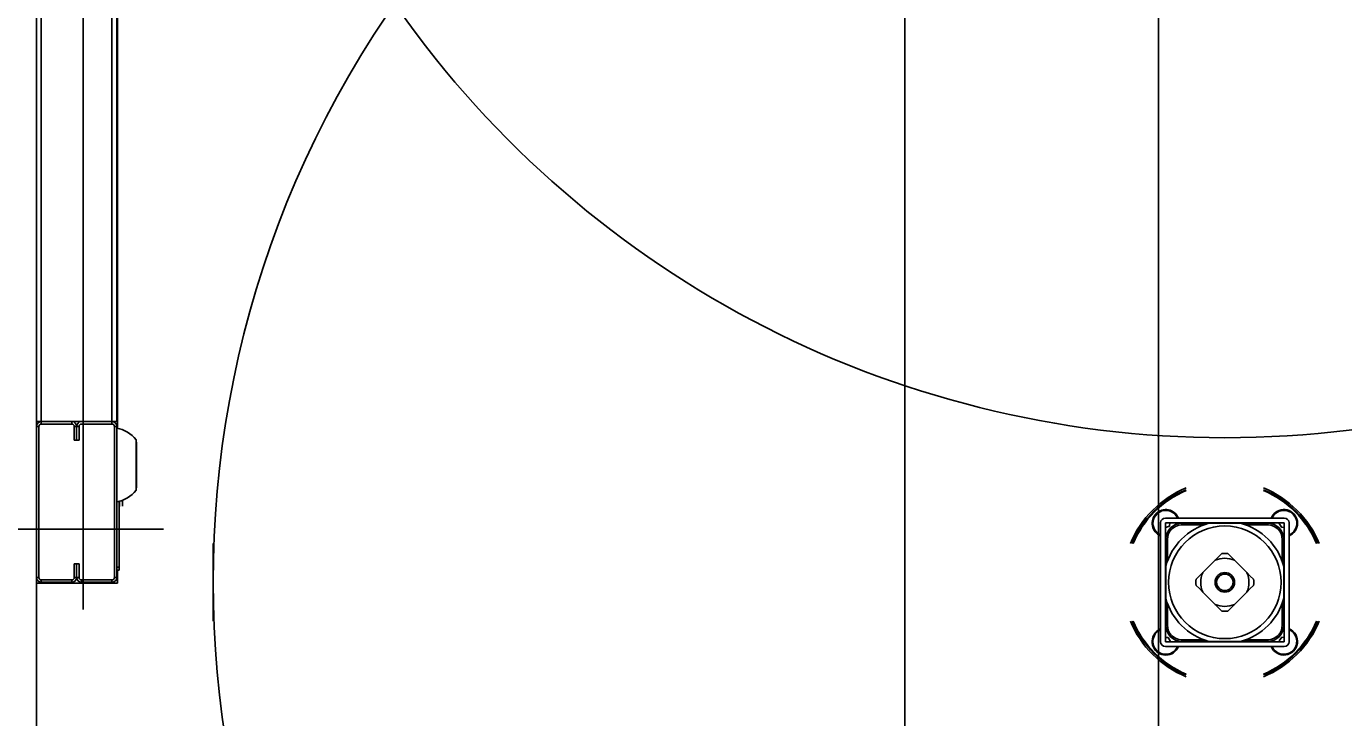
# Model space of a CAD drawing. Extents: x -264222 to -263592, y -1242345 to -1242048.
# Drawn here: x -263909.563 to -263908.783, y -1242206.805 to -1242206.396 of the extents above; entities that cross this region are included whole.
import ezdxf

# ---------------------------------------------------------------- set-up
doc = ezdxf.new("R2010")
doc.units = 0
doc.layers.add('KFA_2D_SITUACIA_DSP', color=7, linetype='Continuous')

msp = doc.modelspace()

# ---------------------------------------------------------------- linework, layer by layer
at = {"layer": 'KFA_2D_SITUACIA_DSP'}
for p, q in [((-263908.89279, -1242226.99539), (-263908.89279, -1242203.33224)), ((-263909.55658, -1242206.37763), (-263909.55658, -1242206.62963)), ((-263909.55373, -1242206.37763), (-263909.55373, -1242206.62963)), ((-263909.52903, -1242206.74078), (-263909.52903, -1242206.37763)), ((-263909.51193, -1242206.62963), (-263909.51193, -1242206.37763)), ((-263909.50908, -1242206.62963), (-263909.50908, -1242206.37763)), ((-263909.50861, -1242206.37763), (-263909.50861, -1242206.63353)), ((-263909.55658, -1242206.62963), (-263909.55373, -1242206.62963)), ((-263909.55658, -1242206.63248), (-263909.55658, -1242206.62963)), ((-263909.55658, -1242206.63248), (-263909.55516, -1242206.63248)), ((-263909.55658, -1242206.72178), (-263909.55658, -1242206.63248)), ((-263909.55516, -1242206.72178), (-263909.55516, -1242206.63248)), ((-263909.55373, -1242206.62963), (-263909.54708, -1242206.62963)), ((-263909.55373, -1242206.63106), (-263909.55373, -1242206.62963)), ((-263909.55373, -1242206.62963), (-263909.53568, -1242206.62963)), ((-263909.55373, -1242206.63106), (-263909.53568, -1242206.63106)), ((-263909.51193, -1242206.62963), (-263909.54138, -1242206.62963)), ((-263909.53568, -1242206.62963), (-263909.53568, -1242206.63106)), ((-263909.53426, -1242206.63248), (-263909.53283, -1242206.63248)), ((-263909.53426, -1242206.63248), (-263909.53426, -1242206.64056)), ((-263909.53283, -1242206.63248), (-263909.53141, -1242206.63248)), ((-263909.53283, -1242206.64056), (-263909.53283, -1242206.63248)), ((-263909.53283, -1242206.63248), (-263909.53283, -1242206.64056)), ((-263909.53141, -1242206.64056), (-263909.53141, -1242206.63248)), ((-263909.52998, -1242206.62963), (-263909.51193, -1242206.62963)), ((-263909.52998, -1242206.63106), (-263909.51193, -1242206.63106)), ((-263909.51193, -1242206.62963), (-263909.51193, -1242206.63106)), ((-263909.50908, -1242206.62963), (-263909.51193, -1242206.62963)), ((-263909.51051, -1242206.63248), (-263909.50908, -1242206.63248)), ((-263909.51051, -1242206.63248), (-263909.51051, -1242206.72178)), ((-263909.50908, -1242206.63248), (-263909.50908, -1242206.72178)), ((-263909.53426, -1242206.64056), (-263909.53283, -1242206.64056)), ((-263909.53283, -1242206.64056), (-263909.53141, -1242206.64056)), ((-263909.49768, -1242206.64037), (-263909.49768, -1242206.6702)), ((-263909.49768, -1242206.64152), (-263909.4975, -1242206.64185)), ((-263909.4975, -1242206.64185), (-263909.49737, -1242206.64249)), ((-263909.49737, -1242206.66807), (-263909.49737, -1242206.64249)), ((-263909.4975, -1242206.66871), (-263909.49768, -1242206.66904)), ((-263909.49737, -1242206.66807), (-263909.4975, -1242206.66871)), ((-263909.50766, -1242206.71561), (-263909.50766, -1242206.6768)), ((-263909.50756, -1242206.67974), (-263909.50756, -1242206.67678)), ((-263909.50661, -1242206.67651), (-263909.50616, -1242206.67651)), ((-263909.50616, -1242206.67651), (-263909.50576, -1242206.67652)), ((-263909.50576, -1242206.67618), (-263909.50576, -1242206.67652)), ((-263909.50576, -1242206.67966), (-263909.50576, -1242206.67652)), ((-263908.88873, -1242206.68663), (-263908.81843, -1242206.68663)), ((-263908.82542, -1242206.6853), (-263908.82612, -1242206.68663)), ((-263908.82436, -1242206.68399), (-263908.82542, -1242206.6853)), ((-263909.57653, -1242206.69328), (-263909.48153, -1242206.69328)), ((-263908.89158, -1242206.75978), (-263908.89158, -1242206.68948)), ((-263908.88873, -1242206.68948), (-263908.81843, -1242206.68948)), ((-263908.88873, -1242206.75978), (-263908.88873, -1242206.68948)), ((-263908.88873, -1242206.69231), (-263908.8864, -1242206.69145)), ((-263908.8864, -1242206.69145), (-263908.88607, -1242206.68948)), ((-263908.88092, -1242206.68948), (-263908.88092, -1242206.68991)), ((-263908.88044, -1242206.68983), (-263908.88044, -1242206.68948)), ((-263908.86312, -1242206.68972), (-263908.87899, -1242206.68972)), ((-263908.87899, -1242206.69067), (-263908.87899, -1242206.68972)), ((-263908.87899, -1242206.69067), (-263908.86596, -1242206.69067)), ((-263908.86044, -1242206.68972), (-263908.86295, -1242206.68972)), ((-263908.85514, -1242206.68972), (-263908.86044, -1242206.68972)), ((-263908.84992, -1242206.68972), (-263908.85514, -1242206.68972)), ((-263908.84421, -1242206.68972), (-263908.84992, -1242206.68972)), ((-263908.82817, -1242206.68972), (-263908.84405, -1242206.68972)), ((-263908.8412, -1242206.69067), (-263908.82817, -1242206.69067)), ((-263908.82817, -1242206.69067), (-263908.82817, -1242206.68972)), ((-263908.82672, -1242206.68948), (-263908.82672, -1242206.68983)), ((-263908.82625, -1242206.68991), (-263908.82625, -1242206.68948)), ((-263908.82122, -1242206.68948), (-263908.82139, -1242206.68981)), ((-263908.82139, -1242206.68981), (-263908.81992, -1242206.69213)), ((-263908.81992, -1242206.69213), (-263908.81843, -1242206.69207)), ((-263908.81843, -1242206.68948), (-263908.81843, -1242206.75978)), ((-263908.81558, -1242206.68948), (-263908.81558, -1242206.75978)), ((-263909.45208, -1242206.74757), (-263909.45208, -1242206.70169)), ((-263908.88843, -1242206.6973), (-263908.88873, -1242206.69729)), ((-263908.88873, -1242206.69777), (-263908.88838, -1242206.69777)), ((-263908.88754, -1242206.69922), (-263908.88849, -1242206.69922)), ((-263908.88849, -1242206.69922), (-263908.88849, -1242206.71509)), ((-263908.8883, -1242206.69729), (-263908.88843, -1242206.6973)), ((-263908.88754, -1242206.71225), (-263908.88754, -1242206.69922)), ((-263908.81962, -1242206.69922), (-263908.81962, -1242206.71225)), ((-263908.81962, -1242206.69922), (-263908.81867, -1242206.69922)), ((-263908.81843, -1242206.69729), (-263908.81887, -1242206.69729)), ((-263908.81878, -1242206.69777), (-263908.81843, -1242206.69777)), ((-263908.81867, -1242206.71509), (-263908.81867, -1242206.69922)), ((-263908.81459, -1242206.69612), (-263908.81558, -1242206.69665)), ((-263908.85731, -1242206.70955), (-263908.85937, -1242206.71161)), ((-263908.85539, -1242206.70762), (-263908.85731, -1242206.70955)), ((-263908.84983, -1242206.70957), (-263908.85178, -1242206.70762)), ((-263908.84779, -1242206.71161), (-263908.84983, -1242206.70957)), ((-263909.53283, -1242206.71371), (-263909.53426, -1242206.71371)), ((-263909.53426, -1242206.71371), (-263909.53426, -1242206.72178)), ((-263909.53141, -1242206.71371), (-263909.53283, -1242206.71371)), ((-263909.53283, -1242206.72178), (-263909.53283, -1242206.71371)), ((-263909.53283, -1242206.71371), (-263909.53283, -1242206.72178)), ((-263909.53141, -1242206.72178), (-263909.53141, -1242206.71371)), ((-263909.50908, -1242206.71561), (-263909.50766, -1242206.71561)), ((-263909.50908, -1242206.71751), (-263909.50766, -1242206.71751)), ((-263909.50861, -1242206.71751), (-263909.50861, -1242206.7251)), ((-263909.50766, -1242206.71751), (-263909.50766, -1242206.71561)), ((-263908.88849, -1242206.71526), (-263908.88849, -1242206.71777)), ((-263908.88849, -1242206.71777), (-263908.88849, -1242206.72296)), ((-263908.8666, -1242206.71884), (-263908.86864, -1242206.72087)), ((-263908.85937, -1242206.71161), (-263908.8666, -1242206.71884)), ((-263908.84056, -1242206.71884), (-263908.84779, -1242206.71161)), ((-263908.8385, -1242206.7209), (-263908.84056, -1242206.71884)), ((-263908.81867, -1242206.71777), (-263908.81867, -1242206.71526)), ((-263908.81867, -1242206.72307), (-263908.81867, -1242206.71777)), ((-263909.55516, -1242206.72178), (-263909.55658, -1242206.72178)), ((-263909.55658, -1242206.7251), (-263909.55658, -1242206.72178)), ((-263909.55658, -1242207.23926), (-263909.55658, -1242206.7251)), ((-263909.50861, -1242206.7251), (-263909.55658, -1242206.7251)), ((-263909.55373, -1242206.72463), (-263909.55373, -1242206.72321)), ((-263909.53568, -1242206.72321), (-263909.55373, -1242206.72321)), ((-263909.53568, -1242206.72463), (-263909.55373, -1242206.72463)), ((-263909.53568, -1242206.72321), (-263909.53568, -1242206.72463)), ((-263909.53283, -1242206.72178), (-263909.53426, -1242206.72178)), ((-263909.53141, -1242206.72178), (-263909.53283, -1242206.72178)), ((-263909.52998, -1242206.72463), (-263909.52998, -1242206.72321)), ((-263909.51193, -1242206.72321), (-263909.52998, -1242206.72321)), ((-263909.51193, -1242206.72463), (-263909.52998, -1242206.72463)), ((-263909.51193, -1242206.72321), (-263909.51193, -1242206.72463)), ((-263909.50908, -1242206.72178), (-263909.51051, -1242206.72178)), ((-263908.88849, -1242206.72296), (-263908.88849, -1242206.72829)), ((-263908.86864, -1242206.72087), (-263908.87059, -1242206.72282)), ((-263908.87059, -1242206.72643), (-263908.86866, -1242206.72836)), ((-263908.83853, -1242206.72838), (-263908.83658, -1242206.72643)), ((-263908.83658, -1242206.72282), (-263908.8385, -1242206.7209)), ((-263908.81867, -1242206.72829), (-263908.81867, -1242206.72307)), ((-263908.88849, -1242206.72829), (-263908.88849, -1242206.734)), ((-263908.88849, -1242206.73416), (-263908.88849, -1242206.75004)), ((-263908.86866, -1242206.72836), (-263908.8666, -1242206.73041)), ((-263908.8666, -1242206.73041), (-263908.85937, -1242206.73765)), ((-263908.84779, -1242206.73765), (-263908.84056, -1242206.73041)), ((-263908.84056, -1242206.73041), (-263908.83853, -1242206.72838)), ((-263908.81867, -1242206.734), (-263908.81867, -1242206.72829)), ((-263908.81867, -1242206.75004), (-263908.81867, -1242206.73416)), ((-263908.88754, -1242206.75004), (-263908.88754, -1242206.737)), ((-263908.85937, -1242206.73765), (-263908.85734, -1242206.73968)), ((-263908.85734, -1242206.73968), (-263908.85539, -1242206.74163)), ((-263908.85178, -1242206.74163), (-263908.84985, -1242206.7397)), ((-263908.84985, -1242206.7397), (-263908.84779, -1242206.73765)), ((-263908.81962, -1242206.737), (-263908.81962, -1242206.75004)), ((-263908.88849, -1242206.75004), (-263908.88754, -1242206.75004)), ((-263908.81867, -1242206.75004), (-263908.81962, -1242206.75004)), ((-263908.89291, -1242206.75279), (-263908.89422, -1242206.75385)), ((-263908.89158, -1242206.75209), (-263908.89291, -1242206.75279)), ((-263908.88838, -1242206.75149), (-263908.88873, -1242206.75149)), ((-263908.88873, -1242206.75196), (-263908.8883, -1242206.75196)), ((-263908.88711, -1242206.7572), (-263908.88873, -1242206.75718)), ((-263908.88577, -1242206.7596), (-263908.88711, -1242206.7572)), ((-263908.81978, -1242206.75706), (-263908.82138, -1242206.75929)), ((-263908.81843, -1242206.75719), (-263908.81978, -1242206.75706)), ((-263908.81887, -1242206.75196), (-263908.81843, -1242206.75196)), ((-263908.81843, -1242206.75149), (-263908.81878, -1242206.75149)), ((-263908.81843, -1242206.75978), (-263908.88873, -1242206.75978)), ((-263908.81843, -1242206.76263), (-263908.88873, -1242206.76263)), ((-263908.88588, -1242206.75978), (-263908.88577, -1242206.7596)), ((-263908.88092, -1242206.75934), (-263908.88091, -1242206.7594)), ((-263908.88091, -1242206.7594), (-263908.88092, -1242206.75978)), ((-263908.88044, -1242206.75978), (-263908.88044, -1242206.75943)), ((-263908.86596, -1242206.75859), (-263908.87899, -1242206.75859)), ((-263908.87899, -1242206.75954), (-263908.87899, -1242206.75859)), ((-263908.87899, -1242206.75954), (-263908.86312, -1242206.75954)), ((-263908.86295, -1242206.75954), (-263908.86044, -1242206.75954)), ((-263908.86044, -1242206.75954), (-263908.85525, -1242206.75954)), ((-263908.85525, -1242206.75954), (-263908.84992, -1242206.75954)), ((-263908.84992, -1242206.75954), (-263908.84421, -1242206.75954)), ((-263908.84405, -1242206.75954), (-263908.82817, -1242206.75954)), ((-263908.82817, -1242206.75859), (-263908.8412, -1242206.75859)), ((-263908.82817, -1242206.75954), (-263908.82817, -1242206.75859)), ((-263908.82672, -1242206.75943), (-263908.82672, -1242206.75978)), ((-263908.82625, -1242206.75978), (-263908.82625, -1242206.75934)), ((-263908.82138, -1242206.75929), (-263908.82116, -1242206.75978))]:
    msp.add_line(p, q, dxfattribs=at)
msp.add_lwpolyline([(-263794.89279, -1242227.38224), (-263808.96779, -1242241.45724), (-263894.96779, -1242241.45724), (-263909.04279, -1242227.38224), (-263909.04279, -1242196.33267), (-263914.14284, -1242196.33267), (-263914.14284, -1242132.43267), (-263909.04279, -1242132.43267), (-263909.04279, -1242101.38223), (-263894.96779, -1242087.30724), (-263808.96779, -1242087.30724), (-263794.89279, -1242101.38223), (-263794.89279, -1242227.38224)], dxfattribs=at)
for radius in [0.0333, 0.0058, 0.00485]:
    msp.add_circle((-263908.85358, -1242206.72463), radius, dxfattribs=at)
for centre, radius, start, end in [((-263908.85358, -1242206.72463), 0.5985, 144.56502, 35.43498), ((-263908.85358, -1242206.04063), 0.5985, 214.26896, 325.73104), ((-263909.55373, -1242206.63248), 0.00285, 90, 180), ((-263909.55373, -1242206.63248), 0.00143, 90, 180), ((-263909.53568, -1242206.63248), 0.00285, 0, 90), ((-263909.53568, -1242206.63248), 0.00143, 0, 90), ((-263909.52998, -1242206.63248), 0.00285, 90, 180), ((-263909.52998, -1242206.63248), 0.00143, 90, 180), ((-263909.51193, -1242206.63248), 0.00285, 0, 90), ((-263909.51193, -1242206.63248), 0.00143, 0, 90), ((-263909.51263, -1242206.6521), 0.019, 38.12879, 79.24413), ((-263909.51263, -1242206.65846), 0.019, 280.75587, 321.87121), ((-263908.85358, -1242206.72463), 0.06033, 112.3532, 157.64681), ((-263908.85358, -1242206.72463), 0.05938, 112.73068, 135.00001), ((-263908.85358, -1242206.72463), 0.0589, 112.9244, 135.00001), ((-263908.85358, -1242206.72463), 0.06033, 22.35319, 67.6468), ((-263908.85358, -1242206.72463), 0.05938, 22.73067, 67.26932), ((-263908.85358, -1242206.72463), 0.0589, 22.92441, 67.0756), ((-263909.50756, -1242206.67965), 0.000095, 180, 270), ((-263908.85358, -1242206.72463), 0.05938, 135.00001, 157.26933), ((-263908.85358, -1242206.72463), 0.0589, 135.00001, 157.07559), ((-263908.88851, -1242206.6897), 0.00807, 135.00001, 247.66306), ((-263908.88851, -1242206.6897), 0.0076, 23.81631, 246.18367), ((-263908.88851, -1242206.6897), 0.00807, 22.33694, 135.00001), ((-263908.88873, -1242206.68948), 0.00285, 90, 180), ((-263908.81865, -1242206.6897), 0.0076, 302.31925, 156.18369), ((-263908.81865, -1242206.6897), 0.00807, 292.33694, 135.00001), ((-263908.81843, -1242206.68948), 0.00285, 0, 90), ((-263908.87899, -1242206.69922), 0.0095, 90, 180), ((-263908.85358, -1242206.72463), 0.03615, 105.02021, 164.97977), ((-263908.87899, -1242206.69922), 0.00855, 90, 180), ((-263908.85358, -1242206.72463), 0.03615, 15.02023, 74.97979), ((-263908.82817, -1242206.69922), 0.0095, 0, 90), ((-263908.82817, -1242206.69922), 0.00855, 0, 90), ((-263908.85358, -1242206.72463), 0.01425, 66.03947, 113.96053), ((-263908.85358, -1242206.72463), 0.0171, 83.94245, 96.05755), ((-263908.85358, -1242206.72463), 0.01425, 156.03949, 203.96051), ((-263908.85358, -1242206.72463), 0.01425, 336.03949, 23.96051), ((-263909.55373, -1242206.72178), 0.00285, 180, 270), ((-263909.55373, -1242206.72178), 0.00143, 180, 270), ((-263909.53568, -1242206.72178), 0.00285, 270, 0), ((-263909.53568, -1242206.72178), 0.00143, 270, 0), ((-263909.52998, -1242206.72178), 0.00285, 180, 270), ((-263909.52998, -1242206.72178), 0.00143, 180, 270), ((-263909.51193, -1242206.72178), 0.00143, 270, 0), ((-263909.51193, -1242206.72178), 0.00285, 270, 0), ((-263908.85358, -1242206.72463), 0.0171, 173.94245, 186.05755), ((-263908.85358, -1242206.72463), 0.0171, 353.94245, 6.05755), ((-263908.85358, -1242206.72463), 0.03615, 195.02023, 254.97979), ((-263908.85358, -1242206.72463), 0.03615, 285.02021, 344.97977), ((-263908.85358, -1242206.72463), 0.01425, 246.03947, 293.96053), ((-263908.85358, -1242206.72463), 0.0171, 263.94245, 276.05755), ((-263908.85358, -1242206.72463), 0.06033, 202.35319, 247.6468), ((-263908.85358, -1242206.72463), 0.05938, 202.73067, 247.26932), ((-263908.85358, -1242206.72463), 0.0589, 202.92441, 247.0756), ((-263908.87899, -1242206.75004), 0.0095, 180, 270), ((-263908.87899, -1242206.75004), 0.00855, 180, 270), ((-263908.85358, -1242206.72463), 0.06033, 292.3532, 337.64681), ((-263908.85358, -1242206.72463), 0.0589, 292.9244, 337.07559), ((-263908.85358, -1242206.72463), 0.05938, 292.73068, 337.26933), ((-263908.82817, -1242206.75004), 0.00855, 270, 0), ((-263908.82817, -1242206.75004), 0.0095, 270, 0), ((-263908.88851, -1242206.75956), 0.00807, 135.00001, 337.66306), ((-263908.88851, -1242206.75956), 0.0076, 113.81633, 299.14976), ((-263908.81865, -1242206.75956), 0.00807, 202.33694, 67.66306), ((-263908.81865, -1242206.75956), 0.0076, 234.35446, 66.18367), ((-263908.88873, -1242206.75978), 0.00285, 180, 270), ((-263908.88851, -1242206.75956), 0.0076, 299.14976, 336.18369), ((-263908.81865, -1242206.75956), 0.0076, 203.81631, 234.35446), ((-263908.81843, -1242206.75978), 0.00285, 270, 0)]:
    msp.add_arc(centre, radius, start, end, dxfattribs=at)

doc.saveas('drawing.dxf')
